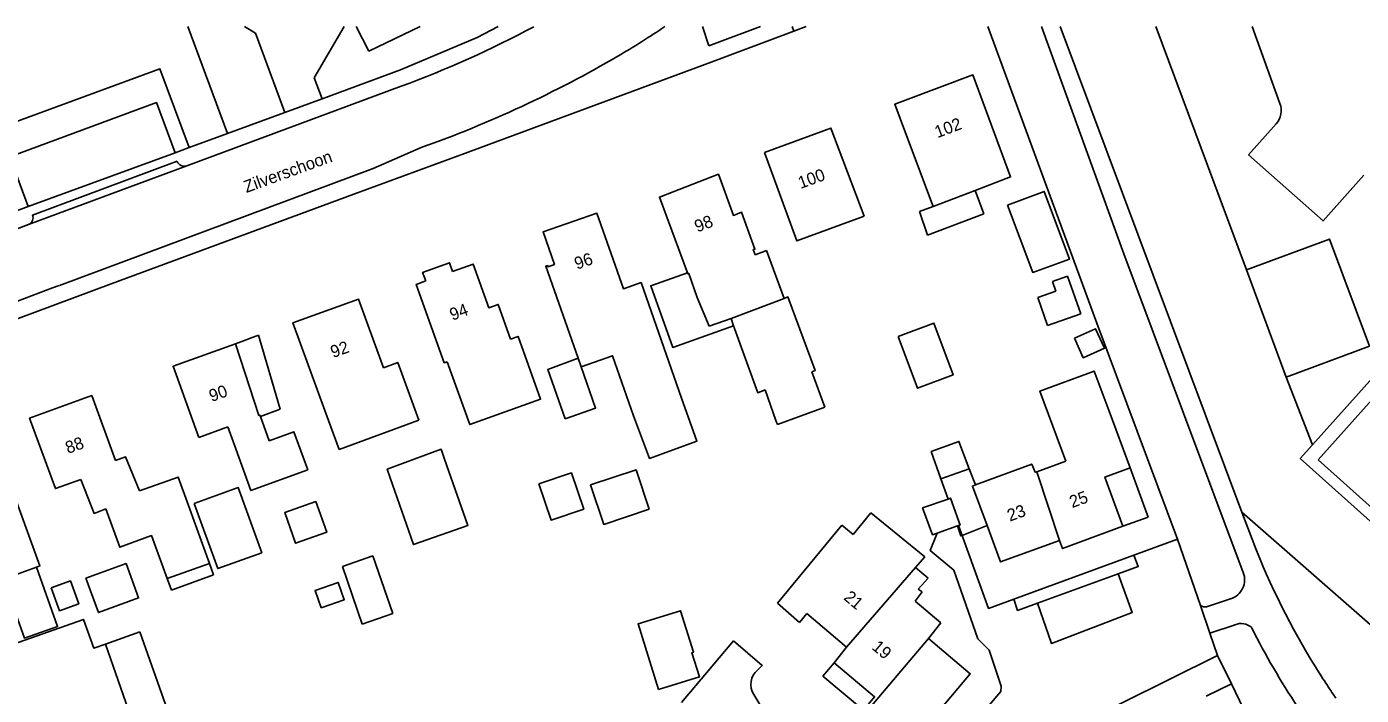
# Model space of a CAD drawing. Extents: x 194485 to 197793, y 468269 to 470822.
# Drawn here: x 195913.7 to 196044.8, y 470756.6 to 470822.3 of the extents above; entities that cross this region are included whole.
import ezdxf

# ---------------------------------------------------------------- set-up
doc = ezdxf.new("R2010")
doc.units = 0
for name, color, linetype in [('BGT grensvlak begroeid terreindeel', 7, 'Continuous'), ('BGT grensvlak gebouwinstallatie plus 1', 7, 'Continuous'), ('BGT grensvlak onbegroeid terreindeel', 7, 'Continuous'), ('BGT grensvlak overig bouwwerk uitbreiding populatie', 7, 'Continuous'), ('BGT grensvlak pand op maaiveld', 7, 'Continuous'), ('BGT grensvlak pand op maaiveld LR', 7, 'Continuous'), ('BGT grensvlak wegdeel', 7, 'Continuous'), ('BGT tekst huisnummerreeks', 7, 'Continuous'), ('BGT tekst openbare ruimte label weg', 7, 'Continuous')]:
    doc.layers.add(name, color=color, linetype=linetype)

msp = doc.modelspace()

# ---------------------------------------------------------------- linework, layer by layer
at = {"layer": 'BGT grensvlak begroeid terreindeel'}
for p, q in [((196024.6, 470822.29), (196033.48, 470798.37)), ((196037.38, 470787.84), (196039.97, 470781.16)), ((196033.05, 470774.55), (196051.26, 470758.59))]:
    msp.add_line(p, q, dxfattribs=at)
at = {"layer": 'BGT grensvlak gebouwinstallatie plus 1'}
for p, q in [((196007.7, 470803.87), (196006.84, 470806.19)), ((196002.72, 470804.61), (196001.39, 470804.1)), ((196001.39, 470804.1), (196002.17, 470801.8)), ((196002.17, 470801.8), (196007.7, 470803.87)), ((195934.2, 470791.11), (195936.47, 470791.95)), ((195936.47, 470791.95), (195938.6, 470784.67)), ((195938.6, 470784.67), (195936.65, 470783.96)), ((196003.49, 470777.82), (196004.18, 470775.85)), ((196006.26, 470778.83), (196006.87, 470777.23)), ((196023.84, 470774.08), (196022.06, 470778.91)), ((196021.36, 470773.17), (196023.84, 470774.08)), ((195944.72, 470769.23), (195947.7, 470770.27)), ((195947.7, 470770.27), (195949.64, 470764.59)), ((195932.05, 470768.41), (195931.65, 470769.51)), ((195944.72, 470769.23), (195946.65, 470763.54)), ((195927.49, 470768.03), (195927.9, 470766.9)), ((195927.9, 470766.9), (195932.05, 470768.41)), ((195949.64, 470764.59), (195946.65, 470763.54)), ((195921.42, 470761.58), (195924.81, 470762.78)), ((195924.81, 470762.78), (195927.33, 470755.64)), ((196029.52, 470756.47), (196032.02, 470757.68)), ((196032.02, 470757.68), (196034.3, 470752.97))]:
    msp.add_line(p, q, dxfattribs=at)
for points in [[(195983.12, 470792.88), (195977.14, 470790.76), (195974.99, 470796.8), (195978.59, 470798.08)], [(195966.57, 470783.74), (195964.87, 470788.57), (195967.85, 470789.68)], [(195968.14, 470788.85), (195969.57, 470784.79), (195966.57, 470783.74)], [(195942.08, 470775.6), (195943.16, 470772.59), (195940.11, 470771.5), (195939.04, 470774.51), (195942.08, 470775.6)], [(196005.11, 470773.2), (196005.45, 470772.23), (196005.56, 470772.27), (196008.03, 470773.23)], [(195911.41, 470767.97), (195913.47, 470762.17), (195916.73, 470763.33), (195914.65, 470769.16)], [(195919.5, 470768.06), (195923.45, 470769.5), (195924.68, 470766.12), (195920.74, 470764.68), (195919.5, 470768.06)], [(195995.87, 470755.09), (195991.89, 470758.45), (195993, 470759.76)]]:
    msp.add_lwpolyline(points, dxfattribs=at)
at = {"layer": 'BGT grensvlak onbegroeid terreindeel'}
for p, q in [((195933.42, 470811.78), (195929.51, 470822.29)), ((195944.89, 470822.29), (195941.94, 470817.26)), ((196036.78, 470814.73), (196034.04, 470822.29)), ((195941.94, 470817.26), (195942.7, 470815.19)), ((196033.48, 470798.37), (196037.38, 470787.84)), ((196030.66, 470760.47), (196032.02, 470757.68))]:
    msp.add_line(p, q, dxfattribs=at)
for points in [[(195935.08, 470822.29), (195936.16, 470821.63), (195939.05, 470813.85)], [(196008.08, 470822.29), (196018.81, 470793.15), (196026.73, 470771.91)], [(195929.66, 470810.4), (195926.78, 470818.14), (195901.73, 470808.94)], [(196045.01, 470807.69), (196041.02, 470803.19), (196033.7, 470809.68), (196036.4, 470812.72)], [(196039.97, 470781.16), (196060.02, 470803.57), (196063.82, 470806.18)], [(196037.38, 470787.84), (196045.57, 470790.88), (196041.66, 470801.41), (196033.48, 470798.37)], [(196056.25, 470764.16), (196038.77, 470779.82), (196039.97, 470781.16)]]:
    msp.add_lwpolyline(points, dxfattribs=at)
msp.add_arc((196034.9, 470814.05), 2, 318.4371, 19.9209, dxfattribs=at)
at = {"layer": 'BGT grensvlak overig bouwwerk uitbreiding populatie'}
for p, q in [((196014.43, 470797.24), (196015.92, 470797.76)), ((196015.92, 470797.76), (196017.21, 470794.04)), ((196012.99, 470795.66), (196014.76, 470796.28)), ((196014.76, 470796.28), (196014.43, 470797.24)), ((196013.94, 470792.9), (196012.99, 470795.66)), ((196017.21, 470794.04), (196013.94, 470792.9))]:
    msp.add_line(p, q, dxfattribs=at)
for points in [[(196016.61, 470791.66), (196017.47, 470789.74), (196019.55, 470790.68), (196018.68, 470792.59), (196016.61, 470791.66)], [(195963.99, 470777.33), (195967.2, 470778.42), (195968.4, 470774.86), (195965.19, 470773.77), (195963.99, 470777.33)], [(195916.1, 470767.11), (195917.98, 470767.8), (195918.8, 470765.55), (195916.92, 470764.86), (195916.1, 470767.11)], [(195942.61, 470765.16), (195944.88, 470765.95), (195944.28, 470767.65), (195942.02, 470766.85), (195942.61, 470765.16)]]:
    msp.add_lwpolyline(points, dxfattribs=at)
at = {"layer": 'BGT grensvlak pand op maaiveld'}
for p, q in [((196002.72, 470804.61), (196000, 470811.84)), ((196006.84, 470806.19), (196002.72, 470804.61)), ((195986.35, 470800.29), (195985.24, 470799.84)), ((195986.35, 470800.29), (195988.08, 470795.57)), ((195979.55, 470795.66), (195980.71, 470792.83)), ((195982.87, 470793.59), (195980.71, 470792.83)), ((195983.12, 470792.88), (195982.87, 470793.59)), ((195983.22, 470792.61), (195983.12, 470792.88)), ((195967.85, 470789.68), (195968.14, 470788.85)), ((195992.07, 470784.89), (195990.8, 470788.34)), ((195986.23, 470786.58), (195987.28, 470783.58)), ((195942.97, 470784.56), (195944.37, 470780.71)), ((195987.42, 470783.19), (195992.07, 470784.89)), ((196020.01, 470784.47), (196022.06, 470778.91)), ((195933.46, 470782.95), (195930.61, 470781.91)), ((195934.23, 470780.79), (195933.46, 470782.95)), ((195936.65, 470783.96), (195937.52, 470781.58)), ((195952.2, 470783.59), (195944.37, 470780.71)), ((195987.28, 470783.58), (195987.42, 470783.19)), ((196012.9, 470778.53), (196015.75, 470779.58)), ((196006.26, 470778.83), (196003.49, 470777.82)), ((195929.58, 470775.2), (195931.65, 470769.51)), ((195994.86, 470772.37), (195996.61, 470774.5)), ((195996.61, 470774.5), (196001.89, 470770.15)), ((195987.44, 470765.61), (195993.74, 470773.29)), ((195993.74, 470773.29), (195994.86, 470772.37)), ((196005.11, 470773.2), (196003.11, 470772.49)), ((196005.21, 470773.24), (196005.11, 470773.2)), ((196000.99, 470769.11), (196001.89, 470770.15)), ((195912.14, 470768.23), (195914.65, 470769.16)), ((195931.65, 470769.51), (195927.49, 470768.03)), ((196000.99, 470769.11), (196002.23, 470768.08)), ((196002.23, 470768.08), (196001.25, 470766.99)), ((196001.64, 470766.71), (196000.94, 470765.82)), ((196000.94, 470765.82), (196003.47, 470763.68)), ((196001.25, 470766.99), (196001.64, 470766.71)), ((195989.61, 470763.7), (195987.44, 470765.61)), ((195990.31, 470764.58), (195989.61, 470763.7)), ((195994.22, 470761.3), (195990.31, 470764.58)), ((196003.47, 470763.68), (196002.26, 470762.15)), ((195923.93, 470754.44), (195921.42, 470761.58)), ((195994.22, 470761.3), (195993, 470759.76))]:
    msp.add_line(p, q, dxfattribs=at)
for points in [[(196000, 470815.05), (196006.63, 470817.54), (196010.32, 470807.52), (196006.84, 470806.19)], [(196000, 470811.84), (195998.95, 470814.65), (196000, 470815.05)], [(195986.15, 470809.93), (195992.68, 470812.31), (195995.96, 470803.64)], [(195986.15, 470809.93), (195989.32, 470801.22), (195995.96, 470803.64)], [(195978.59, 470798.08), (195975.84, 470805.53), (195981.63, 470807.77), (195983.11, 470803.73), (195983.91, 470804.04), (195985.21, 470800.4), (195985.05, 470800.38), (195985.24, 470799.84)], [(196010.03, 470804.75), (196013.63, 470806.09), (196016.11, 470799.43), (196012.5, 470798.12), (196010.03, 470804.75)], [(195978.02, 470785.75), (195974.03, 470797.13), (195972.3, 470796.52), (195969.69, 470803.95), (195964.41, 470802.1), (195965.53, 470798.91), (195964.9, 470798.69), (195964.86, 470798.8), (195964.68, 470798.73), (195967.85, 470789.68)], [(196040.53, 470779.7), (196055.81, 470766.01), (196073.92, 470786.28), (196073.55, 470786.61), (196074.53, 470787.73), (196067.86, 470793.75), (196067.84, 470793.76), (196066.84, 470792.63), (196058.67, 470799.95), (196058.65, 470799.96), (196040.53, 470779.7)], [(195952.89, 470797.29), (195952.58, 470798.13), (195955.22, 470799.08), (195955.52, 470798.23)], [(195955.52, 470798.23), (195957.54, 470798.95), (195959.07, 470794.65), (195960.01, 470794.98), (195961.22, 470791.58)], [(195954.98, 470789.35), (195954.7, 470789.24), (195951.95, 470796.95), (195952.89, 470797.29)], [(195979.55, 470795.66), (195978.72, 470798.03), (195978.62, 470798), (195978.59, 470798.08)], [(195942.97, 470784.56), (195939.84, 470793.17), (195946.29, 470795.49), (195948.73, 470788.76)], [(195988.08, 470795.57), (195988.45, 470795.71), (195991.13, 470788.47), (195990.8, 470788.34)], [(195986.23, 470786.58), (195985.5, 470786.3), (195983.22, 470792.61)], [(195999.28, 470791.82), (196002.79, 470793.14), (196004.7, 470788.06), (196001.19, 470786.74), (195999.28, 470791.82)], [(195930.61, 470781.91), (195928.07, 470788.9), (195934.2, 470791.11)], [(195934.2, 470791.11), (195936.5, 470784.06), (195936.6, 470784.09), (195936.65, 470783.96)], [(195954.98, 470789.35), (195957.2, 470783.16), (195964.17, 470785.65), (195961.95, 470791.84), (195961.22, 470791.58)], [(195968.14, 470788.85), (195971.23, 470789.93), (195973.3, 470784.02), (195974.86, 470779.84), (195979.52, 470781.54), (195978.02, 470785.75)], [(195952.2, 470783.59), (195950.14, 470789.27), (195948.73, 470788.76)], [(196020.01, 470784.47), (196018.55, 470788.43), (196013.21, 470786.46), (196015.75, 470779.58)], [(195919, 470777.77), (195916.51, 470776.87), (195913.98, 470783.81), (195920.08, 470786.02), (195922.41, 470779.64)], [(195937.52, 470781.58), (195939.94, 470782.46), (195941.32, 470778.71)], [(195941.32, 470778.71), (195935.7, 470776.68), (195934.23, 470780.79)], [(195949.39, 470777.92), (195949.1, 470778.78), (195954.39, 470780.74), (195954.73, 470779.77), (195957.01, 470773.23), (195951.67, 470771.37), (195949.39, 470777.92)], [(196003.49, 470777.82), (196002.54, 470780.52), (196005.25, 470781.52), (196006.26, 470778.83)], [(195924.77, 470776.66), (195923.41, 470779.99), (195922.41, 470779.64)], [(196012.9, 470778.53), (196012.75, 470778.48), (196012.41, 470779.29), (196006.87, 470777.23)], [(195919, 470777.77), (195920.31, 470774.44), (195921.45, 470774.9)], [(195924.77, 470776.66), (195928.56, 470778.01), (195929.58, 470775.2)], [(195974.83, 470774.84), (195970.37, 470773.35), (195969.08, 470777.23), (195973.54, 470778.71), (195974.83, 470774.84)], [(196022.06, 470778.91), (196019.59, 470778.01), (196021.36, 470773.17)], [(195914.65, 470769.16), (195914.99, 470769.28), (195912.01, 470777.49), (195909.11, 470776.49)], [(195930.15, 470775.4), (195934.47, 470776.97), (195936.78, 470770.57), (195932.46, 470769.01), (195930.15, 470775.4)], [(196006.87, 470777.23), (196006.58, 470777.12), (196008.03, 470773.23)], [(196004.18, 470775.85), (196001.69, 470774.98), (196002.66, 470772.33), (196003.11, 470772.49)], [(196005.21, 470773.24), (196005.37, 470773.29), (196004.44, 470775.94), (196004.18, 470775.85)], [(195927.49, 470768.03), (195925.95, 470772.25), (195922.83, 470771.11), (195921.45, 470774.9)], [(196008.03, 470773.23), (196009.35, 470769.67), (196015.14, 470771.78)], [(196021.36, 470773.17), (196015.41, 470770.98), (196015.14, 470771.78)], [(195975.73, 470757.12), (195973.74, 470763.59), (195977.91, 470764.87), (195979.17, 470760.79), (195979.03, 470760.74), (195979.76, 470758.36), (195975.73, 470757.12)], [(195921.42, 470761.58), (195920.28, 470761.19), (195919.27, 470764.01), (195911.74, 470761.34)], [(196002.26, 470762.15), (196006.37, 470758.67), (196002.73, 470754.35)], [(195993, 470759.76), (195996.97, 470756.41), (195995.87, 470755.09)]]:
    msp.add_lwpolyline(points, dxfattribs=at)
at = {"layer": 'BGT grensvlak pand op maaiveld LR'}
for p, q in [((195982.87, 470793.59), (195988.08, 470795.57)), ((196012.9, 470778.53), (196015.14, 470771.78)), ((196000.99, 470769.11), (195994.22, 470761.3)), ((195994.67, 470753.18), (196002.26, 470762.15))]:
    msp.add_line(p, q, dxfattribs=at)
at = {"layer": 'BGT grensvlak wegdeel'}
for p, q in [((195946.06, 470822.29), (195947.29, 470819.88)), ((195947.29, 470819.88), (195952.35, 470822.29)), ((195980.08, 470822.29), (195980.7, 470820.39)), ((195980.7, 470820.39), (195985.75, 470822.29)), ((195988.89, 470822.29), (195989.05, 470821.83)), ((195989.05, 470821.83), (195990.26, 470822.29)), ((196021.44, 470799.95), (196013.35, 470822.29)), ((196024.32, 470797.84), (196015.18, 470822.29)), ((195981.18, 470818.89), (195989.05, 470821.83)), ((195929.43, 470808.61), (195950.47, 470816.42)), ((195942.7, 470815.19), (195939.05, 470813.85)), ((195939.05, 470813.85), (195933.42, 470811.78)), ((195933.42, 470811.78), (195929.66, 470810.4)), ((195929.66, 470810.4), (195928.27, 470809.89)), ((195928.27, 470809.89), (195913.85, 470804.59)), ((195913.88, 470802.83), (195929.43, 470808.61)), ((195914.27, 470803.77), (195928.47, 470809.05)), ((195913.85, 470804.59), (195906.57, 470801.92)), ((195908.23, 470800.73), (195913.88, 470802.83)), ((196021.44, 470799.95), (196033.18, 470768.63)), ((196024.32, 470797.84), (196033.05, 470774.55)), ((196033.05, 470774.55), (196034.47, 470770.79)), ((196026.73, 470771.91), (196022.44, 470770.34)), ((196028.98, 470765.37), (196026.73, 470771.91)), ((196022.44, 470770.34), (196010.63, 470766)), ((196020.9, 470768.48), (196012.96, 470765.6)), ((196029.58, 470765.25), (196031.93, 470766.03)), ((196028.98, 470765.37), (196029.91, 470762.67)), ((196029.91, 470762.67), (196032.37, 470763.48)), ((195983.12, 470761.92), (195977.99, 470755.83)), ((196030.66, 470760.47), (196029.91, 470762.67))]:
    msp.add_line(p, q, dxfattribs=at)
for points in [[(195960, 470822.29), (195957.94, 470821.23), (195950.41, 470818.03), (195942.7, 470815.19)], [(195981.18, 470818.89), (195957.04, 470809.95), (195945.82, 470805.83), (195921.99, 470797.01), (195907.02, 470791.42), (195893, 470786.23)], [(195928.27, 470809.89), (195926.43, 470814.83), (195912.03, 470809.48), (195913.85, 470804.59)], [(195916.9, 470796.85), (195947.73, 470808.35), (195952.44, 470810.4)], [(196003.11, 470772.49), (196002.43, 470770.78), (196004.76, 470768.84), (196007.1, 470762.09), (196008.21, 470761), (196009.4, 470757.46), (196009.36, 470756.93), (196003.48, 470750)], [(196005.21, 470773.24), (196008.16, 470765.09), (196010.63, 470766)], [(196020.9, 470768.48), (196022.87, 470769.2), (196022.44, 470770.34)], [(196020.9, 470768.48), (196022.28, 470764.68), (196014.33, 470761.66), (196012.96, 470765.6)], [(196012.96, 470765.6), (196011.02, 470764.89), (196010.63, 470766)], [(195985.49, 470759.05), (195985.94, 470759.48), (195983.12, 470761.92)], [(196008.9, 470748.88), (196010.27, 470750.22), (196011.93, 470751.17), (196030.66, 470760.47)], [(195996.98, 470742.57), (195996.34, 470743.1), (195993.64, 470742.33), (195985.11, 470756.63)]]:
    msp.add_lwpolyline(points, dxfattribs=at)
for centre, radius, start, end in [((195915.06, 470912.6), 102.49, 290.2139, 298.211), ((195919.85, 470906.93), 101.78, 300.6704, 303.7343), ((195914.32, 470917.64), 113.81, 289.5726, 300.3149), ((195929.18, 470809.32), 0.761, 201.2068, 289.3411), ((195913.57, 470803.51), 0.749, 294.6526, 20.5566), ((195490.68, 471921.67), 1202.86, 289.63786, 290.75287), ((196105.78, 470799.79), 76.99, 202.137, 212.3339), ((196031.31, 470767.92), 2, 288.2927, 20.55), ((196029.46, 470766.22), 0.976, 240.3829, 277.1432), ((196032.97, 470762.09), 1.52, 47.0995, 113.4881), ((196098.97, 470795.68), 72.63, 206.5688, 220.7475), ((195986.66, 470757.62), 1.84, 129.3835, 212.5617), ((196098.97, 470795.4), 68.88, 212.2737, 213.1298), ((196094.4, 470791.89), 63.14, 212.7303, 214.3241)]:
    msp.add_arc(centre, radius, start, end, dxfattribs=at)

# ---------------------------------------------------------------- texts
at = {"layer": 'BGT tekst huisnummerreeks'}
for s, rotation, p in [('102', 20.6, (196003.14, 470811.32)), ('100', 20, (195989.71, 470806.33)), ('98', 21.2, (195979.56, 470802.04)), ('96', 19.3, (195967.73, 470798.39)), ('94', 20.5, (195955.5, 470793.37)), ('92', 19.9, (195943.79, 470789.7)), ('90', 19.9, (195931.86, 470785.38)), ('88', 19.9, (195917.75, 470780.28)), ('25', 20.2, (196016.37, 470774.95)), ('23', 20, (196010.25, 470773.62)), ('21', 320, (195993.85, 470766.04)), ('19', 319.8, (195996.62, 470761.16))]:
    msp.add_text(s, height=1.2, rotation=rotation, dxfattribs=at).set_placement(p)
at = {"layer": 'BGT tekst openbare ruimte label weg'}
msp.add_text('Zilverschoon', height=1.2, rotation=20, dxfattribs=at).set_placement((195935.27, 470805.93))

doc.saveas('drawing.dxf')
